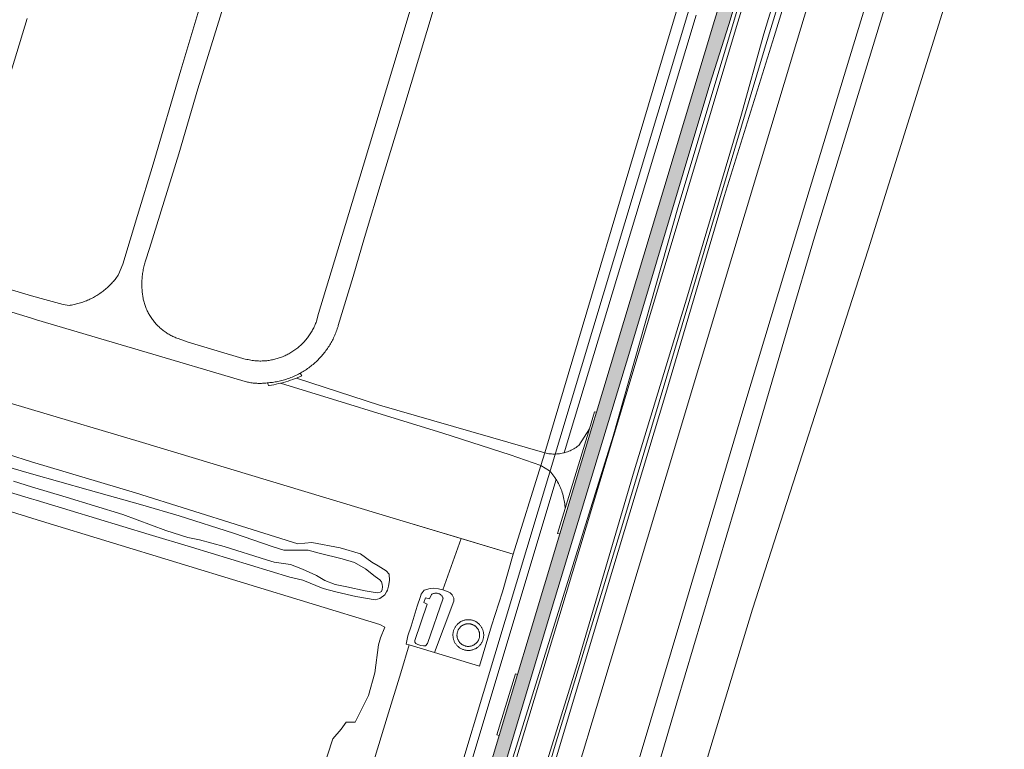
# Model space of a CAD drawing. Header units: metres. Extents: x 250001 to 257773, y 598992 to 609118.
# Tile 613 of 656: x 253996 to 254336, y 605946 to 606197. Entities that reach past the tile are written whole.
import ezdxf
from ezdxf.lldxf.tags import DXFTag

# ---------------------------------------------------------------- set-up
doc = ezdxf.new("R2010")
doc.units = ezdxf.units.M
for name, color, linetype, lineweight in [('B-WE-GR-GRAS-GV', 252, 'Continuous', 13), ('B-WE-GR-GROENVOORZIENING-GV', 252, 'Continuous', 18), ('B-WE-GW-TALUD_KRUIN-G', 252, 'Continuous', 18), ('B-WE-IE-TERREINAFSCHEIDING_KUNSTMATIG_HEKWERK-G', 252, 'IE-TERREINAFSCHEIDING-KUNSTMATIG', 18), ('B-WE-KG-GRENS_PERCEEL-G', 150, 'KG-PERCEEL', 18), ('B-WE-OG-BEBOUWING_WINDTURBINE-GV', 1, 'Continuous', 18), ('B-WE-OG-TERREIN_ERF-GV', 7, 'Continuous', 18), ('B-WE-OG-TERREIN_ONBEGROEID-GV', 252, 'Continuous', 18), ('B-WE-OG-WATER-GV', 252, 'Continuous', 18), ('B-WE-OG-WATER_SLOOT-GV', 252, 'Continuous', 18), ('B-WE-VH-ONVERHARD-GV', 252, 'Continuous', 18), ('B-WE-VH-VERHARDING_GESLOTEN-GV', 252, 'Continuous', 18), ('B-WE-VH-VERHARDING_OPEN-GV', 252, 'Continuous', 18), ('N-WE-VH-VERHARDING_ASFALT-A', 252, 'Continuous', 18), ('X-XX-AL-REFERENTIE-G', 7, 'Continuous', 18)]:
    doc.layers.add(name, color=color, linetype=linetype, lineweight=lineweight)
doc.styles.get("Standard").update_dxf_attribs({"font": 'NLCS-ISO.ttf'})
doc.linetypes.add('IE-TERREINAFSCHEIDING-KUNSTMATIG', pattern='A,4,[82,NLCS.shx,S=0.75,R=90,X=0,Y=0],4,-2', length=10)
tags = doc.linetypes.add('KG-PERCEEL', pattern='A,5.5,-2,["P",Standard,S=1.8,R=0,X=-0.5,Y=-0.9],-2,5.5,-2,[5,NLCS.SHX,S=0.75,R=0,X=0,Y=0],-2', length=19).pattern_tags.tags
tags[6] = DXFTag(74, 10)

# ---------------------------------------------------------------- blocks, each defined once
blk = doc.blocks.new('BS2021-132-Xref-KAD-20210617')
at = {"layer": 'B-WE-KG-GRENS_PERCEEL-G', "flags": 128}
for points in [[(253870.32, 605016.65), (254257.278, 606302.466)], [(254201.74, 605839.29), (254248.68, 605993.99), (254288.52, 606117.98), (254335.52, 606267.94)]]:
    blk.add_lwpolyline(points, dxfattribs=at)
blk = doc.blocks.new('BS2021-132-Xref-BGT-GRIJS-20210617-aangepast')
at = {"layer": 'B-WE-GR-GRAS-GV', "flags": 128}
for points in [[(254276.48, 606257.92), (254256.14, 606191.52), (254238.93, 606136.31), (254218.73, 606068.44), (254198.24, 606000.48), (254169.76, 605905.43), (254151.43, 605842.52), (254125.42, 605755.94), (254096.56, 605661.17)], [(254111.44, 605682.63), (254132.36, 605752.26), (254154.56, 605826.69), (254177.74, 605903.35), (254196.29, 605964.95), (254218.84, 606039.82), (254241.91, 606116.46), (254263.79, 606189.47), (254284.91, 606259.22)], [(254251.905, 606298.564), (254219.185, 606189.631), (254176.97, 606047.862), (254177.429, 606047.762), (254177.892, 606047.677), (254178.357, 606047.608), (254178.825, 606047.555), (254179.293, 606047.518), (254179.763, 606047.497), (254180.234, 606047.492), (254180.704, 606047.503), (254181.173, 606047.53), (254181.642, 606047.572), (254182.109, 606047.631), (254182.573, 606047.706), (254183.034, 606047.796), (254183.493, 606047.902), (254183.744, 606047.969), (254187.291, 606059.756), (254211.76, 606140.882), (254229.199, 606198.968)], [(254229.199, 606198.968), (254211.76, 606140.882), (254187.291, 606059.756), (254183.744, 606047.969), (254183.947, 606048.023), (254184.397, 606048.16), (254184.842, 606048.312), (254185.282, 606048.479), (254185.716, 606048.661), (254186.143, 606048.858), (254186.563, 606049.069), (254186.976, 606049.294), (254187.381, 606049.533), (254187.778, 606049.786), (254188.166, 606050.052), (254188.544, 606050.331), (254188.763, 606050.502), (254192.403, 606056.239), (254194.192, 606062.105), (254194.834, 606061.908), (254218.08, 606138.98), (254235.52, 606197.07), (254256.9, 606266.95)], [(254080.27, 605617.04), (254127.88, 605774.74), (254166.84, 605906.19), (254188.24, 605975.27), (254207.88, 606041.68), (254226.23, 606102.07), (254244.58, 606164.02), (254252.62, 606192.47), (254273.06, 606259.71), (254293.76, 606327.17), (254295.394, 606332.658), (254294.914, 606332.816), (254285.731, 606335.843), (254277.56, 606308.53), (254252.9, 606226.9), (254243.09, 606195.03), (254222.36, 606125.48), (254200.706, 606053.568), (254179.64, 605983.78), (254156.97, 605908.76), (254132.59, 605828.36), (254106.7, 605741.19), (254079.97, 605651.68)], [(254094.752, 605659.967), (254123.422, 605754.047), (254144.952, 605825.387), (254180.538, 605947), (254203.63, 606022.353), (254252.826, 606187.216), (254292.316, 606316.298), (254293.107, 606318.82), (254296.982, 606332.134), (254295.394, 606332.658), (254293.76, 606327.17), (254273.06, 606259.71), (254252.62, 606192.47), (254244.58, 606164.02), (254226.23, 606102.07), (254207.88, 606041.68), (254188.24, 605975.27), (254166.84, 605906.19), (254127.88, 605774.74), (254080.27, 605617.04)], [(254096.56, 605661.17), (254125.42, 605755.94), (254151.43, 605842.52), (254169.76, 605905.43), (254198.24, 606000.48), (254218.73, 606068.44), (254238.93, 606136.31), (254256.14, 606191.52), (254276.48, 606257.92), (254294.685, 606318.236), (254293.107, 606318.82), (254292.316, 606316.298), (254252.826, 606187.216), (254203.63, 606022.353), (254180.538, 605947), (254144.952, 605825.387), (254123.422, 605754.047), (254094.752, 605659.967)], [(254147.439, 605927.134), (254165.29, 605986.652), (254180.948, 606038.679), (254180.821, 606038.885), (254180.506, 606039.367), (254180.178, 606039.84), (254179.837, 606040.304), (254179.483, 606040.758), (254179.117, 606041.202), (254178.738, 606041.635), (254178.639, 606041.745), (254175.683, 606043.542), (254166.121, 606012.946), (254162.372, 606000), (254158.668, 605988.235), (254154.465, 605974.324), (254139.017, 605979.055), (254130.202, 605981.647), (254127.403, 605972.052), (254122.666, 605956.717), (254118.484, 605943.152)], [(254149.41, 605910.73), (254161.303, 605950.385), (254160.436, 605950.635), (254166.848, 605971.674), (254167.634, 605971.492), (254171.61, 605984.75), (254182.214, 606019.985), (254181.385, 606020.123), (254184.012, 606028.733), (254183.992, 606029.137), (254183.947, 606029.71), (254183.886, 606030.283), (254183.809, 606030.853), (254183.716, 606031.421), (254183.608, 606031.986), (254183.484, 606032.548), (254183.345, 606033.107), (254183.19, 606033.661), (254183.019, 606034.21), (254182.834, 606034.755), (254182.633, 606035.295), (254182.417, 606035.828), (254182.187, 606036.356), (254181.942, 606036.876), (254181.683, 606037.39), (254181.409, 606037.897), (254181.122, 606038.395), (254180.948, 606038.679), (254165.29, 605986.652), (254147.439, 605927.134)]]:
    blk.add_lwpolyline(points, dxfattribs=at)
for points in [[(254285.464, 606335.931), (254284.019, 606336.407), (254222.94, 606132.44), (254200.56, 606053.63), (254155.5, 605909.14), (254081.386, 605661.311), (254081.91, 605661.12), (254080.42, 605656.52), (254079.985, 605656.645), (254053.616, 605570.464), (254054.86, 605570.13), (254070.04, 605619.58), (254079.97, 605651.68), (254106.7, 605741.19), (254132.59, 605828.36), (254156.97, 605908.76), (254179.64, 605983.78), (254200.706, 606053.568), (254222.36, 606125.48), (254243.09, 606195.03), (254252.9, 606226.9), (254277.56, 606308.53), (254285.731, 606335.843)], [(254284.019, 606336.407), (254283.135, 606336.699), (254279.62, 606325.4), (254268.116, 606287.304), (254263.15, 606270.86), (254240.44, 606195.75), (254233.93, 606175.11), (254206.34, 606082.96), (254180.39, 605997.34), (254154.03, 605909.52), (254134.92, 605845.95), (254098.69, 605724.99), (254079.6, 605660.85), (254079.75, 605660.81), (254080.05, 605661.8), (254081.386, 605661.311), (254155.5, 605909.14), (254200.56, 606053.63), (254222.94, 606132.44)]]:
    blk.add_lwpolyline(points, close=True, dxfattribs=at)
at = {"layer": 'B-WE-GR-GROENVOORZIENING-GV', "flags": 128}
for points in [[(253998.449, 606197.831), (253983.67, 606149.403)], [(253988.686, 606105.457), (254000, 606102.141), (254004.587, 606100.797), (254010.901, 606099.079), (254012.892, 606098.784), (254013.332, 606098.849), (254013.771, 606098.921), (254014.208, 606099.002), (254014.644, 606099.09), (254015.079, 606099.187), (254015.511, 606099.291), (254015.942, 606099.402), (254016.37, 606099.522), (254016.796, 606099.649), (254017.22, 606099.784), (254017.642, 606099.926), (254018.06, 606100.076), (254018.476, 606100.234), (254018.889, 606100.399), (254019.3, 606100.571), (254019.707, 606100.751), (254020.11, 606100.938), (254020.51, 606101.132), (254020.907, 606101.333), (254021.3, 606101.542), (254021.689, 606101.757), (254022.074, 606101.98), (254022.455, 606102.209), (254022.832, 606102.445), (254023.205, 606102.688), (254023.573, 606102.938), (254023.937, 606103.194), (254024.296, 606103.457), (254024.65, 606103.725), (254024.999, 606104.001), (254025.343, 606104.283), (254025.683, 606104.57), (254026.017, 606104.864), (254026.345, 606105.164), (254026.668, 606105.47), (254026.986, 606105.781), (254027.298, 606106.098), (254027.604, 606106.421), (254027.905, 606106.749), (254028.199, 606107.082), (254028.487, 606107.421), (254028.769, 606107.765), (254029.045, 606108.114), (254029.315, 606108.467), (254029.578, 606108.826), (254029.835, 606109.189), (254029.984, 606109.406), (254031.414, 606113.046), (254036.524, 606129.828), (254041.904, 606147.57), (254051.439, 606179.924), (254058.71, 606204.089)], [(254067.538, 606206.634), (254057.346, 606173.545), (254050.739, 606151.081), (254040.667, 606118.437), (254039.303, 606114.212), (254039.19, 606113.856), (254039.058, 606113.416), (254038.933, 606112.973), (254038.817, 606112.529), (254038.708, 606112.083), (254038.606, 606111.635), (254038.513, 606111.185), (254038.428, 606110.734), (254038.35, 606110.281), (254038.28, 606109.827), (254038.219, 606109.372), (254038.165, 606108.916), (254038.119, 606108.459), (254038.081, 606108.001), (254038.051, 606107.543), (254038.029, 606107.084), (254038.015, 606106.625), (254038.009, 606106.166), (254038.011, 606105.706), (254038.021, 606105.247), (254038.039, 606104.788), (254038.065, 606104.33), (254038.099, 606103.871), (254038.141, 606103.414), (254038.153, 606103.271), (254038.192, 606102.887), (254038.239, 606102.503), (254038.294, 606102.12), (254038.356, 606101.738), (254038.427, 606101.358), (254038.505, 606100.979), (254038.591, 606100.602), (254038.685, 606100.227), (254038.787, 606099.854), (254038.896, 606099.483), (254039.014, 606099.114), (254039.138, 606098.748), (254039.27, 606098.385), (254039.41, 606098.024), (254039.557, 606097.666), (254039.712, 606097.312), (254039.873, 606096.961), (254040.042, 606096.613), (254040.219, 606096.269), (254040.402, 606095.928), (254040.592, 606095.591), (254040.789, 606095.258), (254040.993, 606094.93), (254041.204, 606094.606), (254041.422, 606094.286), (254041.646, 606093.971), (254041.876, 606093.66), (254042.113, 606093.354), (254042.356, 606093.054), (254042.605, 606092.758), (254042.861, 606092.467), (254043.122, 606092.182), (254043.389, 606091.903), (254043.662, 606091.628), (254043.94, 606091.36), (254044.224, 606091.098), (254044.514, 606090.841), (254044.808, 606090.59), (254045.108, 606090.346), (254045.413, 606090.108), (254045.722, 606089.876), (254046.037, 606089.651), (254046.356, 606089.432), (254046.679, 606089.22), (254047.006, 606089.014), (254047.338, 606088.816), (254047.674, 606088.624), (254048.014, 606088.439), (254048.358, 606088.262), (254048.705, 606088.091), (254049.055, 606087.928), (254049.409, 606087.772), (254049.766, 606087.623), (254050.126, 606087.482), (254050.489, 606087.348), (254053.97, 606086.122), (254072.827, 606080.495), (254073.233, 606080.389), (254073.703, 606080.273), (254074.176, 606080.166), (254074.65, 606080.066), (254075.126, 606079.973), (254075.604, 606079.889), (254076.082, 606079.813), (254076.562, 606079.745), (254077.043, 606079.684), (254077.446, 606079.651), (254077.85, 606079.627), (254078.255, 606079.61), (254078.66, 606079.601), (254079.064, 606079.601), (254079.469, 606079.608), (254079.874, 606079.623), (254080.278, 606079.646), (254080.681, 606079.678), (254081.084, 606079.717), (254081.486, 606079.764), (254081.887, 606079.819), (254082.287, 606079.883), (254082.686, 606079.953), (254083.083, 606080.032), (254083.478, 606080.119), (254083.872, 606080.213), (254084.263, 606080.315), (254084.653, 606080.425), (254085.04, 606080.543), (254085.425, 606080.668), (254085.808, 606080.801), (254086.187, 606080.941), (254086.564, 606081.089), (254086.938, 606081.244), (254087.308, 606081.407), (254087.676, 606081.577), (254088.04, 606081.754), (254088.4, 606081.938), (254088.757, 606082.13), (254089.11, 606082.328), (254089.459, 606082.533), (254089.803, 606082.745), (254090.144, 606082.964), (254090.48, 606083.19), (254090.812, 606083.422), (254091.138, 606083.661), (254091.461, 606083.906), (254091.778, 606084.157), (254092.09, 606084.415), (254092.397, 606084.679), (254092.699, 606084.949), (254092.995, 606085.224), (254093.286, 606085.506), (254093.571, 606085.793), (254093.851, 606086.086), (254094.124, 606086.384), (254094.392, 606086.688), (254094.654, 606086.997), (254094.909, 606087.31), (254095.159, 606087.63), (254095.401, 606087.953), (254095.638, 606088.282), (254095.868, 606088.615), (254096.091, 606088.953), (254096.308, 606089.295), (254096.517, 606089.641), (254096.72, 606089.991), (254096.916, 606090.345), (254097.105, 606090.703), (254097.287, 606091.065), (254097.462, 606091.43), (254097.629, 606091.799), (254097.789, 606092.17), (254097.942, 606092.545), (254098.087, 606092.923), (254098.22, 606093.291), (254098.961, 606095.969), (254103.345, 606110.352), (254114.39, 606146.841), (254124.578, 606180.801), (254131.96, 606205.375)], [(253933.732, 606045.963), (254003.436, 606024.368), (254120.156, 605988.696), (254121.796, 605987.739), (254120.293, 605984.049), (254119.609, 605981.726), (254118.379, 605972.022), (254116.192, 605964.231), (254113.049, 605957.944), (254111.546, 605954.937), (254108.539, 605954.937), (254106.762, 605952.614), (254103.892, 605949.197), (254098.288, 605931.976), (254087.764, 605898.354), (254073.277, 605849.288), (254058.379, 605799.676), (254034.735, 605720.541), (254030.71, 605705.33)], [(254118.484, 605943.152), (254122.666, 605956.717), (254127.403, 605972.052), (254130.202, 605981.647), (254129.195, 605981.943), (254129.802, 605984.777), (254130.95, 605988.14), (254132.929, 605994.997), (254134.151, 605998.402), (254134.413, 605999.131), (254135.35, 606000.568), (254137.513, 606001.112), (254138.616, 606001.207), (254140.353, 606001.045), (254141.792, 606000.687), (254148.21, 606018.334), (254125.822, 606025.069), (254037.122, 606051.79), (254000, 606062.894), (253909.372, 606089.935)], [(253909.372, 606089.935), (254000, 606062.894), (254037.122, 606051.79), (254125.822, 606025.069), (254148.21, 606018.334), (254166.121, 606012.946), (254175.683, 606043.542), (254165.052, 606047.262), (254141.835, 606054.683), (254085.881, 606071.958), (254085.206, 606071.793), (254084.381, 606071.607), (254083.553, 606071.437), (254082.722, 606071.283), (254081.889, 606071.145), (254081.7, 606071.115), (254081.384, 606072.063), (254081.237, 606072.052), (254081.232, 606072.051), (254080.834, 606072.004), (254080.435, 606071.964), (254080.035, 606071.932), (254079.634, 606071.908), (254079.233, 606071.892), (254078.832, 606071.885), (254078.431, 606071.885), (254078.03, 606071.893), (254077.629, 606071.909), (254077.229, 606071.933), (254076.829, 606071.965), (254076.429, 606072.005), (254076.031, 606072.053), (254075.634, 606072.109), (254075.238, 606072.173), (254074.843, 606072.245), (254074.45, 606072.325), (254074.058, 606072.412), (254073.669, 606072.507), (254073.281, 606072.61), (254072.896, 606072.721), (254072.512, 606072.839), (254072.131, 606072.965), (254071.753, 606073.099), (254039.881, 606082.563), (254001.624, 606093.851), (254000, 606094.345), (253961.377, 606106.103)], [(253991.97, 606047.33), (253999.999, 606044.8), (254035.777, 606034.155), (254072.405, 606022.645), (254091.854, 606016.486), (254096.684, 606017.017), (254106.465, 606015.188), (254113.4, 606013.03), (254117.35, 606010.17), (254119.5, 606008.97), (254122.32, 606007.26), (254123.36, 606006.11), (254123.47, 606003.91), (254123.05, 606001.861), (254122.79, 606000.59), (254122.43, 606000), (254121.78, 605998.95), (254120.16, 605997.67), (254118.48, 605997.15), (254111.8, 605998.35), (254105.38, 605999.89), (254104.96, 606000), (254100.56, 606001.16), (254093.55, 606004.03), (254089.01, 606005.04), (254055.11, 606015.33), (254040.5, 606019.79), (254013.31, 606028.02), (254001.53, 606031.6), (253999.999, 606032.06), (253984.18, 606036.75)]]:
    blk.add_lwpolyline(points, dxfattribs=at)
for points in [[(254166.121, 606012.946), (254148.21, 606018.334), (254141.792, 606000.687), (254143.401, 606000.13), (254144.345, 605999.618), (254145.077, 605998.895), (254145.652, 605997.735), (254145.621, 605996.746), (254139.017, 605979.055), (254154.465, 605974.324), (254158.668, 605988.235), (254162.372, 606000)], [(254150.397, 605990.335), (254150.637, 605990.34), (254150.877, 605990.334), (254151.117, 605990.317), (254151.356, 605990.29), (254151.593, 605990.251), (254151.828, 605990.202), (254152.06, 605990.142), (254152.29, 605990.072), (254152.516, 605989.992), (254152.738, 605989.901), (254152.957, 605989.8), (254153.17, 605989.69), (254153.378, 605989.57), (254153.58, 605989.441), (254153.777, 605989.303), (254153.967, 605989.156), (254154.15, 605989), (254154.326, 605988.837), (254154.494, 605988.665), (254154.654, 605988.487), (254154.806, 605988.301), (254154.95, 605988.108), (254155.084, 605987.909), (254155.21, 605987.705), (254155.326, 605987.495), (254155.433, 605987.279), (254155.53, 605987.06), (254155.605, 605986.865), (254155.664, 605986.696), (254155.733, 605986.473), (254155.792, 605986.241), (254155.842, 605986.006), (254155.88, 605985.769), (254155.908, 605985.53), (254155.925, 605985.291), (254155.931, 605985.05), (254155.927, 605984.81), (254155.911, 605984.571), (254155.885, 605984.332), (254155.848, 605984.095), (254155.8, 605983.859), (254155.742, 605983.626), (254155.673, 605983.396), (254155.594, 605983.17), (254155.504, 605982.947), (254155.405, 605982.728), (254155.296, 605982.514), (254155.177, 605982.306), (254155.049, 605982.102), (254154.912, 605981.905), (254154.766, 605981.715), (254154.611, 605981.531), (254154.449, 605981.354), (254154.279, 605981.185), (254154.101, 605981.023), (254153.916, 605980.87), (254153.724, 605980.725), (254153.526, 605980.59), (254153.322, 605980.463), (254153.113, 605980.346), (254152.898, 605980.238), (254152.679, 605980.14), (254152.455, 605980.052), (254152.228, 605979.974), (254151.997, 605979.907), (254151.764, 605979.85), (254151.529, 605979.804), (254151.291, 605979.768), (254151.052, 605979.744), (254150.813, 605979.73), (254150.572, 605979.727), (254150.332, 605979.734), (254150.093, 605979.753), (254149.855, 605979.782), (254149.618, 605979.823), (254149.383, 605979.874), (254149.151, 605979.935), (254148.922, 605980.007), (254148.696, 605980.089), (254148.475, 605980.181), (254148.257, 605980.284), (254148.045, 605980.396), (254147.838, 605980.517), (254147.636, 605980.648), (254147.441, 605980.787), (254147.252, 605980.936), (254147.07, 605981.092), (254146.896, 605981.257), (254146.729, 605981.43), (254146.569, 605981.61), (254146.419, 605981.797), (254146.277, 605981.99), (254146.143, 605982.19), (254146.019, 605982.396), (254145.905, 605982.607), (254145.8, 605982.823), (254145.705, 605983.043), (254145.62, 605983.268), (254145.545, 605983.496), (254145.489, 605983.697), (254145.463, 605983.799), (254145.415, 605984.022), (254145.374, 605984.259), (254145.345, 605984.497), (254145.326, 605984.736), (254145.318, 605984.977), (254145.321, 605985.217), (254145.334, 605985.456), (254145.359, 605985.695), (254145.394, 605985.933), (254145.44, 605986.168), (254145.497, 605986.402), (254145.564, 605986.632), (254145.642, 605986.86), (254145.729, 605987.083), (254145.827, 605987.302), (254145.935, 605987.517), (254146.052, 605987.727), (254146.179, 605987.931), (254146.314, 605988.129), (254146.459, 605988.321), (254146.612, 605988.506), (254146.773, 605988.684), (254146.942, 605988.854), (254147.119, 605989.017), (254147.302, 605989.172), (254147.493, 605989.318), (254147.69, 605989.455), (254147.893, 605989.583), (254148.102, 605989.702), (254148.316, 605989.812), (254148.534, 605989.911), (254148.757, 605990.001), (254148.984, 605990.08), (254149.214, 605990.149), (254149.446, 605990.208), (254149.682, 605990.256), (254149.919, 605990.293), (254150.158, 605990.319)]]:
    blk.add_lwpolyline(points, close=True, dxfattribs=at)
at = {"layer": 'B-WE-GW-TALUD_KRUIN-G', "flags": 128}
for points in [[(254276.48, 606257.92), (254256.14, 606191.52), (254238.93, 606136.31), (254218.73, 606068.44), (254198.24, 606000.48), (254169.76, 605905.43), (254151.43, 605842.52), (254125.42, 605755.94), (254096.56, 605661.17)], [(254065.49, 605566.91), (254080.27, 605617.04), (254127.88, 605774.74), (254166.84, 605906.19), (254188.24, 605975.27), (254207.88, 606041.68), (254226.23, 606102.07), (254244.58, 606164.02), (254252.62, 606192.47), (254273.06, 606259.71), (254293.76, 606327.17), (254295.394, 606332.658)]]:
    blk.add_lwpolyline(points, dxfattribs=at)
at = {"layer": 'B-WE-IE-TERREINAFSCHEIDING_KUNSTMATIG_HEKWERK-G', "flags": 128}
for points in [[(254266.053, 606345.437), (254251.905, 606298.564), (254219.185, 606189.631), (254176.97, 606047.862)], [(253836.477, 606112.07), (253909.372, 606089.935), (254000, 606062.894)], [(254000, 606062.894), (254037.122, 606051.79), (254125.822, 606025.069), (254166.121, 606012.946), (254175.683, 606043.542)], [(254175.683, 606043.542), (254166.121, 606012.946)], [(254166.121, 606012.946), (254162.372, 606000)], [(254162.372, 606000), (254158.668, 605988.235), (254154.465, 605974.324), (254139.017, 605979.055)], [(254130.202, 605981.647), (254127.403, 605972.052), (254122.666, 605956.717), (254118.484, 605943.152), (254118.374, 605940.668), (254118.347, 605940.331)]]:
    blk.add_lwpolyline(points, dxfattribs=at)
at = {"layer": 'B-WE-OG-BEBOUWING_WINDTURBINE-GV', "flags": 128}
blk.add_lwpolyline([(254150.811, 605988.935), (254150.634, 605988.94), (254150.457, 605988.936), (254150.281, 605988.925), (254150.105, 605988.905), (254149.931, 605988.878), (254149.757, 605988.842), (254149.586, 605988.799), (254149.417, 605988.748), (254149.25, 605988.69), (254149.086, 605988.624), (254148.925, 605988.551), (254148.767, 605988.47), (254148.614, 605988.383), (254148.464, 605988.288), (254148.319, 605988.187), (254148.179, 605988.08), (254148.044, 605987.966), (254147.914, 605987.846), (254147.789, 605987.721), (254147.671, 605987.59), (254147.558, 605987.453), (254147.452, 605987.312), (254147.352, 605987.166), (254147.259, 605987.016), (254147.172, 605986.862), (254147.093, 605986.704), (254147.021, 605986.542), (254146.957, 605986.378), (254146.9, 605986.21), (254146.85, 605986.041), (254146.808, 605985.869), (254146.775, 605985.695), (254146.749, 605985.521), (254146.73, 605985.345), (254146.72, 605985.168), (254146.718, 605984.991), (254146.724, 605984.815), (254146.738, 605984.639), (254146.76, 605984.463), (254146.79, 605984.289), (254146.827, 605984.116), (254146.838, 605984.072), (254146.885, 605983.902), (254146.94, 605983.734), (254147.003, 605983.568), (254147.073, 605983.406), (254147.15, 605983.247), (254147.234, 605983.092), (254147.326, 605982.94), (254147.424, 605982.793), (254147.528, 605982.651), (254147.639, 605982.513), (254147.756, 605982.381), (254147.879, 605982.254), (254148.008, 605982.132), (254148.142, 605982.017), (254148.281, 605981.908), (254148.425, 605981.805), (254148.573, 605981.709), (254148.725, 605981.619), (254148.882, 605981.537), (254149.042, 605981.462), (254149.205, 605981.394), (254149.371, 605981.333), (254149.54, 605981.28), (254149.711, 605981.235), (254149.883, 605981.198), (254150.058, 605981.168), (254150.233, 605981.146), (254150.409, 605981.133), (254150.586, 605981.127), (254150.763, 605981.129), (254150.939, 605981.139), (254151.115, 605981.157), (254151.29, 605981.184), (254151.464, 605981.218), (254151.635, 605981.26), (254151.805, 605981.309), (254151.972, 605981.366), (254152.137, 605981.431), (254152.298, 605981.503), (254152.456, 605981.582), (254152.61, 605981.669), (254152.76, 605981.762), (254152.906, 605981.862), (254153.047, 605981.969), (254153.183, 605982.081), (254153.314, 605982.2), (254153.44, 605982.325), (254153.56, 605982.455), (254153.673, 605982.59), (254153.78, 605982.731), (254153.881, 605982.876), (254153.976, 605983.025), (254154.063, 605983.179), (254154.144, 605983.337), (254154.217, 605983.497), (254154.282, 605983.661), (254154.341, 605983.828), (254154.391, 605983.998), (254154.434, 605984.169), (254154.47, 605984.342), (254154.497, 605984.517), (254154.516, 605984.693), (254154.528, 605984.869), (254154.531, 605985.046), (254154.527, 605985.223), (254154.514, 605985.399), (254154.494, 605985.574), (254154.465, 605985.749), (254154.429, 605985.922), (254154.385, 605986.093), (254154.333, 605986.262), (254154.299, 605986.36), (254154.235, 605986.525), (254154.164, 605986.687), (254154.086, 605986.845), (254154, 605987), (254153.908, 605987.15), (254153.808, 605987.297), (254153.703, 605987.439), (254153.591, 605987.575), (254153.473, 605987.707), (254153.349, 605987.833), (254153.22, 605987.953), (254153.085, 605988.068), (254152.945, 605988.176), (254152.8, 605988.278), (254152.651, 605988.373), (254152.498, 605988.461), (254152.341, 605988.542), (254152.181, 605988.617), (254152.017, 605988.683), (254151.85, 605988.742), (254151.681, 605988.794), (254151.51, 605988.838), (254151.337, 605988.874), (254151.163, 605988.902), (254150.987, 605988.923)], close=True, dxfattribs=at)
at = {"layer": 'B-WE-OG-TERREIN_ERF-GV', "flags": 128}
blk.add_lwpolyline([(254141.325, 606210.163), (254128.368, 606166.916), (254120.947, 606142.42), (254114.851, 606122.262), (254110.941, 606108.743), (254105.768, 606091.818), (254105.686, 606091.539), (254105.547, 606091.092), (254105.401, 606090.646), (254105.247, 606090.204), (254105.086, 606089.764), (254104.917, 606089.327), (254104.741, 606088.893), (254104.558, 606088.462), (254104.367, 606088.034), (254104.168, 606087.609), (254103.963, 606087.188), (254103.75, 606086.771), (254103.531, 606086.357), (254103.304, 606085.947), (254103.07, 606085.541), (254102.83, 606085.139), (254102.582, 606084.741), (254102.328, 606084.348), (254102.067, 606083.958), (254101.8, 606083.574), (254101.526, 606083.194), (254101.245, 606082.818), (254100.959, 606082.448), (254100.665, 606082.082), (254100.366, 606081.722), (254100.061, 606081.367), (254099.749, 606081.017), (254099.432, 606080.672), (254099.109, 606080.333), (254098.78, 606079.999), (254098.445, 606079.671), (254098.105, 606079.349), (254097.76, 606079.033), (254097.409, 606078.722), (254097.052, 606078.418), (254096.691, 606078.12), (254096.325, 606077.828), (254095.953, 606077.542), (254095.577, 606077.262), (254095.196, 606076.99), (254094.811, 606076.723), (254094.421, 606076.464), (254094.027, 606076.211), (254093.628, 606075.964), (254093.225, 606075.725), (254092.819, 606075.492), (254092.629, 606075.388), (254093.203, 606074.49), (254092.428, 606074.153), (254091.646, 606073.83), (254091.363, 606073.72), (254119.973, 606064.413), (254176.97, 606047.862), (254219.185, 606189.631), (254251.905, 606298.564)], dxfattribs=at)
at = {"layer": 'B-WE-OG-TERREIN_ONBEGROEID-GV', "flags": 128}
blk.add_lwpolyline([(254030.71, 605705.33), (254034.735, 605720.541), (254058.379, 605799.676), (254073.277, 605849.288), (254087.764, 605898.354), (254098.288, 605931.976), (254103.892, 605949.197), (254106.762, 605952.614), (254108.539, 605954.937), (254111.546, 605954.937), (254113.049, 605957.944), (254116.192, 605964.231), (254118.379, 605972.022), (254119.609, 605981.726), (254120.293, 605984.049), (254121.796, 605987.739), (254120.156, 605988.696), (254003.436, 606024.368), (253933.732, 606045.963)], dxfattribs=at)
at = {"layer": 'B-WE-OG-WATER-GV', "flags": 128}
for points in [[(254308.48, 606248.09), (254288.51, 606182.82), (254270.03, 606122.35), (254261.433, 606093.112), (254245.52, 606038.99), (254222.56, 605961.67), (254203.44, 605896.65), (254195.16, 605869), (254175.4, 605804.02), (254155.05, 605735.9), (254133.1, 605663.37)], [(253993.702, 606038.144), (254000, 606036.168), (254011.906, 606032.634), (254031.417, 606026.598), (254046.321, 606021.126), (254053.926, 606018.76), (254057.902, 606017.848), (254066.462, 606015.547), (254080.954, 606010.965), (254083.648, 606010.14), (254086.863, 606009.685), (254089.318, 606009.359), (254093.425, 606007.796), (254098.226, 606005.624), (254101.138, 606003.843), (254104.679, 606002.497), (254108.699, 606001.651), (254114.999, 606000.283), (254119.236, 605999.567), (254120.214, 605999.85), (254120.648, 606000.132), (254120.887, 606000.762), (254120.995, 606001.696), (254120.952, 606002.587), (254120.648, 606003.434), (254120.104, 606004.13), (254118.54, 606005.281), (254115.172, 606007.909), (254111.369, 606010.059), (254107.111, 606011.34), (254099.137, 606013.337), (254095.335, 606014.292), (254093.315, 606014.292), (254091.273, 606014.291), (254089.187, 606014.291), (254087.036, 606014.377), (254083.343, 606015.441), (254069.655, 606020.218), (254050.861, 606026.232), (254038.303, 606029.858), (254019.531, 606035.134), (254000, 606040.685), (253990.063, 606043.513)]]:
    blk.add_lwpolyline(points, dxfattribs=at)
blk.add_lwpolyline([(254139.651, 605999.494), (254139.446, 605999.502), (254139.241, 605999.495), (254139.037, 605999.471), (254138.835, 605999.432), (254138.637, 605999.377), (254138.444, 605999.307), (254138.258, 605999.222), (254138.078, 605999.123), (254137.906, 605999.01), (254137.228, 605997.602), (254135.905, 605997.91), (254135.226, 605996.284), (254136.44, 605995.672), (254132.205, 605983.182), (254132.162, 605982.611), (254132.496, 605982.11), (254133.163, 605981.777), (254134.262, 605981.482), (254135.194, 605981.325), (254135.896, 605981.384), (254136.514, 605982.088), (254141.918, 605997.759), (254141.866, 605997.891), (254141.779, 605998.077), (254141.678, 605998.256), (254141.563, 605998.426), (254141.435, 605998.587), (254141.295, 605998.737), (254141.144, 605998.876), (254140.983, 605999.002), (254140.812, 605999.116), (254140.633, 605999.216), (254140.446, 605999.302), (254140.253, 605999.373), (254140.056, 605999.429), (254139.855, 605999.469)], close=True, dxfattribs=at)
at = {"layer": 'B-WE-OG-WATER_SLOOT-GV', "flags": 128}
for points in [[(253984.18, 606036.75), (253999.999, 606032.06), (254001.53, 606031.6), (254013.31, 606028.02), (254040.5, 606019.79), (254055.11, 606015.33), (254089.01, 606005.04), (254093.55, 606004.03), (254100.56, 606001.16), (254104.96, 606000), (254105.38, 605999.89), (254111.8, 605998.35), (254118.48, 605997.15), (254120.16, 605997.67), (254121.78, 605998.95), (254122.43, 606000), (254122.79, 606000.59), (254123.05, 606001.861), (254123.47, 606003.91), (254123.36, 606006.11), (254122.32, 606007.26), (254119.5, 606008.97), (254117.35, 606010.17), (254113.4, 606013.03), (254106.465, 606015.188), (254096.684, 606017.017), (254091.854, 606016.486), (254072.405, 606022.645), (254035.777, 606034.155), (253999.999, 606044.8), (253991.97, 606047.33)], [(253990.063, 606043.513), (254000, 606040.685), (254019.531, 606035.134), (254038.303, 606029.858), (254050.861, 606026.232), (254069.655, 606020.218), (254083.343, 606015.441), (254087.036, 606014.377), (254089.187, 606014.291), (254091.273, 606014.291), (254093.315, 606014.292), (254095.335, 606014.292), (254099.137, 606013.337), (254107.111, 606011.34), (254111.369, 606010.059), (254115.172, 606007.909), (254118.54, 606005.281), (254120.104, 606004.13), (254120.648, 606003.434), (254120.952, 606002.587), (254120.995, 606001.696), (254120.887, 606000.762), (254120.648, 606000.132), (254120.214, 605999.85), (254119.236, 605999.567), (254114.999, 606000.283), (254108.699, 606001.651), (254104.679, 606002.497), (254101.138, 606003.843), (254098.226, 606005.624), (254093.425, 606007.796), (254089.318, 606009.359), (254086.863, 606009.685), (254083.648, 606010.14), (254080.954, 606010.965), (254066.462, 606015.547), (254057.902, 606017.848), (254053.926, 606018.76), (254046.321, 606021.126), (254031.417, 606026.598), (254011.906, 606032.634), (254000, 606036.168), (253993.702, 606038.144)]]:
    blk.add_lwpolyline(points, dxfattribs=at)
for points in [[(254140.353, 606001.045), (254138.616, 606001.207), (254137.513, 606001.112), (254135.35, 606000.568), (254134.413, 605999.131), (254134.151, 605998.402), (254132.929, 605994.997), (254130.95, 605988.14), (254129.802, 605984.777), (254129.195, 605981.943), (254130.202, 605981.647), (254139.017, 605979.055), (254145.621, 605996.746), (254145.652, 605997.735), (254145.077, 605998.895), (254144.345, 605999.618), (254143.401, 606000.13), (254141.792, 606000.687)], [(254139.241, 605999.495), (254139.446, 605999.502), (254139.651, 605999.494), (254139.855, 605999.469), (254140.056, 605999.429), (254140.253, 605999.373), (254140.446, 605999.302), (254140.633, 605999.216), (254140.812, 605999.116), (254140.983, 605999.002), (254141.144, 605998.876), (254141.295, 605998.737), (254141.435, 605998.587), (254141.563, 605998.426), (254141.678, 605998.256), (254141.779, 605998.077), (254141.866, 605997.891), (254141.918, 605997.759), (254136.514, 605982.088), (254135.896, 605981.384), (254135.194, 605981.325), (254134.262, 605981.482), (254133.163, 605981.777), (254132.496, 605982.11), (254132.162, 605982.611), (254132.205, 605983.182), (254136.44, 605995.672), (254135.226, 605996.284), (254135.905, 605997.91), (254137.228, 605997.602), (254137.906, 605999.01), (254138.078, 605999.123), (254138.258, 605999.222), (254138.444, 605999.307), (254138.637, 605999.377), (254138.835, 605999.432), (254139.037, 605999.471)]]:
    blk.add_lwpolyline(points, close=True, dxfattribs=at)
at = {"layer": 'B-WE-VH-ONVERHARD-GV', "flags": 128}
for points in [[(254119.973, 606064.413), (254091.363, 606073.72), (254090.859, 606073.523), (254090.066, 606073.23), (254089.268, 606072.952), (254088.465, 606072.69), (254087.657, 606072.442), (254086.844, 606072.21), (254086.027, 606071.994), (254085.881, 606071.958), (254141.835, 606054.683), (254165.052, 606047.262), (254175.683, 606043.542), (254176.97, 606047.862)], [(254184.012, 606028.733), (254192.403, 606056.239), (254188.763, 606050.502), (254188.544, 606050.331), (254188.166, 606050.052), (254187.778, 606049.786), (254187.381, 606049.533), (254186.976, 606049.294), (254186.563, 606049.069), (254186.143, 606048.858), (254185.716, 606048.661), (254185.282, 606048.479), (254184.842, 606048.312), (254184.397, 606048.16), (254183.947, 606048.023), (254183.744, 606047.969), (254183.493, 606047.902), (254183.034, 606047.796), (254182.573, 606047.706), (254182.109, 606047.631), (254181.642, 606047.572), (254181.173, 606047.53), (254180.704, 606047.503), (254180.234, 606047.492), (254179.763, 606047.497), (254179.293, 606047.518), (254178.825, 606047.555), (254178.357, 606047.608), (254177.892, 606047.677), (254177.429, 606047.762), (254176.97, 606047.862), (254175.683, 606043.542), (254178.639, 606041.745), (254178.738, 606041.635), (254179.117, 606041.202), (254179.483, 606040.758), (254179.837, 606040.304), (254180.178, 606039.84), (254180.506, 606039.367), (254180.821, 606038.885), (254180.948, 606038.679), (254181.122, 606038.395), (254181.409, 606037.897), (254181.683, 606037.39), (254181.942, 606036.876), (254182.187, 606036.356), (254182.417, 606035.828), (254182.633, 606035.295), (254182.834, 606034.755), (254183.019, 606034.21), (254183.19, 606033.661), (254183.345, 606033.107), (254183.484, 606032.548), (254183.608, 606031.986), (254183.716, 606031.421), (254183.809, 606030.853), (254183.886, 606030.283), (254183.947, 606029.71), (254183.992, 606029.137)]]:
    blk.add_lwpolyline(points, close=True, dxfattribs=at)
at = {"layer": 'B-WE-VH-VERHARDING_GESLOTEN-GV', "flags": 128}
for points in [[(253961.377, 606106.103), (254000, 606094.345), (254001.624, 606093.851), (254039.881, 606082.563), (254071.753, 606073.099), (254072.131, 606072.965), (254072.512, 606072.839), (254072.896, 606072.721), (254073.281, 606072.61), (254073.669, 606072.507), (254074.058, 606072.412), (254074.45, 606072.325), (254074.843, 606072.245), (254075.238, 606072.173), (254075.634, 606072.109), (254076.031, 606072.053), (254076.429, 606072.005), (254076.829, 606071.965), (254077.229, 606071.933), (254077.629, 606071.909), (254078.03, 606071.893), (254078.431, 606071.885), (254078.832, 606071.885), (254079.233, 606071.892), (254079.634, 606071.908), (254080.035, 606071.932), (254080.435, 606071.964), (254080.834, 606072.004), (254081.232, 606072.051), (254081.237, 606072.052), (254081.384, 606072.063), (254081.704, 606072.087), (254082.171, 606072.131), (254082.636, 606072.182), (254083.101, 606072.241), (254083.565, 606072.308), (254084.027, 606072.383), (254084.488, 606072.466), (254084.948, 606072.556), (254085.406, 606072.655), (254085.863, 606072.761), (254086.317, 606072.875), (254086.769, 606072.997), (254087.22, 606073.127), (254087.668, 606073.264), (254088.113, 606073.409), (254088.556, 606073.561), (254088.996, 606073.721), (254089.434, 606073.889), (254089.869, 606074.064), (254090.3, 606074.246), (254090.729, 606074.436), (254091.154, 606074.633), (254091.575, 606074.837), (254091.993, 606075.048), (254092.408, 606075.267), (254092.629, 606075.388), (254092.819, 606075.492), (254093.225, 606075.725), (254093.628, 606075.964), (254094.027, 606076.211), (254094.421, 606076.464), (254094.811, 606076.723), (254095.196, 606076.99), (254095.577, 606077.262), (254095.953, 606077.542), (254096.325, 606077.828), (254096.691, 606078.12), (254097.052, 606078.418), (254097.409, 606078.722), (254097.76, 606079.033), (254098.105, 606079.349), (254098.445, 606079.671), (254098.78, 606079.999), (254099.109, 606080.333), (254099.432, 606080.672), (254099.749, 606081.017), (254100.061, 606081.367), (254100.366, 606081.722), (254100.665, 606082.082), (254100.959, 606082.448), (254101.245, 606082.818), (254101.526, 606083.194), (254101.8, 606083.574), (254102.067, 606083.958), (254102.328, 606084.348), (254102.582, 606084.741), (254102.83, 606085.139), (254103.07, 606085.541), (254103.304, 606085.947), (254103.531, 606086.357), (254103.75, 606086.771), (254103.963, 606087.188), (254104.168, 606087.609), (254104.367, 606088.034), (254104.558, 606088.462), (254104.741, 606088.893), (254104.917, 606089.327), (254105.086, 606089.764), (254105.247, 606090.204), (254105.401, 606090.646), (254105.547, 606091.092), (254105.686, 606091.539), (254105.768, 606091.818), (254110.941, 606108.743), (254114.851, 606122.262), (254120.947, 606142.42), (254128.368, 606166.916), (254141.325, 606210.163)], [(254079.6, 605660.85), (254098.69, 605724.99), (254134.92, 605845.95), (254154.03, 605909.52), (254180.39, 605997.34), (254206.34, 606082.96), (254233.93, 606175.11), (254240.44, 606195.75), (254263.15, 606270.86)], [(254256.9, 606266.95), (254235.52, 606197.07), (254218.08, 606138.98), (254194.834, 606061.908), (254193.61, 606057.85), (254182.214, 606019.985), (254171.61, 605984.75), (254167.634, 605971.492), (254161.303, 605950.385), (254149.41, 605910.73), (254107.84, 605772.27), (254084.78, 605696.05)], [(254058.71, 606204.089), (254051.439, 606179.924), (254041.904, 606147.57), (254036.524, 606129.828), (254031.414, 606113.046), (254029.984, 606109.406), (254029.835, 606109.189), (254029.578, 606108.826), (254029.315, 606108.467), (254029.045, 606108.114), (254028.769, 606107.765), (254028.487, 606107.421), (254028.199, 606107.082), (254027.905, 606106.749), (254027.604, 606106.421), (254027.298, 606106.098), (254026.986, 606105.781), (254026.668, 606105.47), (254026.345, 606105.164), (254026.017, 606104.864), (254025.683, 606104.57), (254025.343, 606104.283), (254024.999, 606104.001), (254024.65, 606103.725), (254024.296, 606103.457), (254023.937, 606103.194), (254023.573, 606102.938), (254023.205, 606102.688), (254022.832, 606102.445), (254022.455, 606102.209), (254022.074, 606101.98), (254021.689, 606101.757), (254021.3, 606101.542), (254020.907, 606101.333), (254020.51, 606101.132), (254020.11, 606100.938), (254019.707, 606100.751), (254019.3, 606100.571), (254018.889, 606100.399), (254018.476, 606100.234), (254018.06, 606100.076), (254017.642, 606099.926), (254017.22, 606099.784), (254016.796, 606099.649), (254016.37, 606099.522), (254015.942, 606099.402), (254015.511, 606099.291), (254015.079, 606099.187), (254014.644, 606099.09), (254014.208, 606099.002), (254013.771, 606098.921), (254013.332, 606098.849), (254012.892, 606098.784), (254010.901, 606099.079), (254004.587, 606100.797), (254000, 606102.141), (253988.686, 606105.457)], [(253983.67, 606149.403), (253998.449, 606197.831)], [(254131.96, 606205.375), (254124.578, 606180.801), (254114.39, 606146.841), (254103.345, 606110.352), (254098.961, 606095.969), (254098.22, 606093.291), (254098.087, 606092.923), (254097.942, 606092.545), (254097.789, 606092.17), (254097.629, 606091.799), (254097.462, 606091.43), (254097.287, 606091.065), (254097.105, 606090.703), (254096.916, 606090.345), (254096.72, 606089.991), (254096.517, 606089.641), (254096.308, 606089.295), (254096.091, 606088.953), (254095.868, 606088.615), (254095.638, 606088.282), (254095.401, 606087.953), (254095.159, 606087.63), (254094.909, 606087.31), (254094.654, 606086.997), (254094.392, 606086.688), (254094.124, 606086.384), (254093.851, 606086.086), (254093.571, 606085.793), (254093.286, 606085.506), (254092.995, 606085.224), (254092.699, 606084.949), (254092.397, 606084.679), (254092.09, 606084.415), (254091.778, 606084.157), (254091.461, 606083.906), (254091.138, 606083.661), (254090.812, 606083.422), (254090.48, 606083.19), (254090.144, 606082.964), (254089.803, 606082.745), (254089.459, 606082.533), (254089.11, 606082.328), (254088.757, 606082.13), (254088.4, 606081.938), (254088.04, 606081.754), (254087.676, 606081.577), (254087.308, 606081.407), (254086.938, 606081.244), (254086.564, 606081.089), (254086.187, 606080.941), (254085.808, 606080.801), (254085.425, 606080.668), (254085.04, 606080.543), (254084.653, 606080.425), (254084.263, 606080.315), (254083.872, 606080.213), (254083.478, 606080.119), (254083.083, 606080.032), (254082.686, 606079.953), (254082.287, 606079.883), (254081.887, 606079.819), (254081.486, 606079.764), (254081.084, 606079.717), (254080.681, 606079.678), (254080.278, 606079.646), (254079.874, 606079.623), (254079.469, 606079.608), (254079.064, 606079.601), (254078.66, 606079.601), (254078.255, 606079.61), (254077.85, 606079.627), (254077.446, 606079.651), (254077.043, 606079.684), (254076.562, 606079.745), (254076.082, 606079.813), (254075.604, 606079.889), (254075.126, 606079.973), (254074.65, 606080.066), (254074.176, 606080.166), (254073.703, 606080.273), (254073.233, 606080.389), (254072.827, 606080.495), (254053.97, 606086.122), (254050.489, 606087.348), (254050.126, 606087.482), (254049.766, 606087.623), (254049.409, 606087.772), (254049.055, 606087.928), (254048.705, 606088.091), (254048.358, 606088.262), (254048.014, 606088.439), (254047.674, 606088.624), (254047.338, 606088.816), (254047.006, 606089.014), (254046.679, 606089.22), (254046.356, 606089.432), (254046.037, 606089.651), (254045.722, 606089.876), (254045.413, 606090.108), (254045.108, 606090.346), (254044.808, 606090.59), (254044.514, 606090.841), (254044.224, 606091.098), (254043.94, 606091.36), (254043.662, 606091.628), (254043.389, 606091.903), (254043.122, 606092.182), (254042.861, 606092.467), (254042.605, 606092.758), (254042.356, 606093.054), (254042.113, 606093.354), (254041.876, 606093.66), (254041.646, 606093.971), (254041.422, 606094.286), (254041.204, 606094.606), (254040.993, 606094.93), (254040.789, 606095.258), (254040.592, 606095.591), (254040.402, 606095.928), (254040.219, 606096.269), (254040.042, 606096.613), (254039.873, 606096.961), (254039.712, 606097.312), (254039.557, 606097.666), (254039.41, 606098.024), (254039.27, 606098.385), (254039.138, 606098.748), (254039.014, 606099.114), (254038.896, 606099.483), (254038.787, 606099.854), (254038.685, 606100.227), (254038.591, 606100.602), (254038.505, 606100.979), (254038.427, 606101.358), (254038.356, 606101.738), (254038.294, 606102.12), (254038.239, 606102.503), (254038.192, 606102.887), (254038.153, 606103.271), (254038.141, 606103.414), (254038.099, 606103.871), (254038.065, 606104.33), (254038.039, 606104.788), (254038.021, 606105.247), (254038.011, 606105.706), (254038.009, 606106.166), (254038.015, 606106.625), (254038.029, 606107.084), (254038.051, 606107.543), (254038.081, 606108.001), (254038.119, 606108.459), (254038.165, 606108.916), (254038.219, 606109.372), (254038.28, 606109.827), (254038.35, 606110.281), (254038.428, 606110.734), (254038.513, 606111.185), (254038.606, 606111.635), (254038.708, 606112.083), (254038.817, 606112.529), (254038.933, 606112.973), (254039.058, 606113.416), (254039.19, 606113.856), (254039.303, 606114.212), (254040.667, 606118.437), (254050.739, 606151.081), (254057.346, 606173.545), (254067.538, 606206.634)]]:
    blk.add_lwpolyline(points, dxfattribs=at)
at = {"layer": 'B-WE-VH-VERHARDING_OPEN-GV', "flags": 128}
for points in [[(254299.15, 606239.97), (254282.28, 606184.5), (254267.01, 606134.49), (254245.69, 606063.6), (254224.28, 605991.51), (254202.86, 605920.07), (254196.3, 605898.52), (254154.76, 605760.13), (254109.67, 605609.73)], [(254133.1, 605663.37), (254155.05, 605735.9), (254175.4, 605804.02), (254195.16, 605869), (254203.44, 605896.65), (254222.56, 605961.67), (254245.52, 606038.99), (254261.433, 606093.112), (254270.03, 606122.35), (254288.51, 606182.82), (254308.48, 606248.09)]]:
    blk.add_lwpolyline(points, dxfattribs=at)
for points in [[(254093.203, 606074.49), (254092.629, 606075.388), (254092.408, 606075.267), (254091.993, 606075.048), (254091.575, 606074.837), (254091.154, 606074.633), (254090.729, 606074.436), (254090.3, 606074.246), (254089.869, 606074.064), (254089.434, 606073.889), (254088.996, 606073.721), (254088.556, 606073.561), (254088.113, 606073.409), (254087.668, 606073.264), (254087.22, 606073.127), (254086.769, 606072.997), (254086.317, 606072.875), (254085.863, 606072.761), (254085.406, 606072.655), (254084.948, 606072.556), (254084.488, 606072.466), (254084.027, 606072.383), (254083.565, 606072.308), (254083.101, 606072.241), (254082.636, 606072.182), (254082.171, 606072.131), (254081.704, 606072.087), (254081.384, 606072.063), (254081.7, 606071.115), (254081.889, 606071.145), (254082.722, 606071.283), (254083.553, 606071.437), (254084.381, 606071.607), (254085.206, 606071.793), (254085.881, 606071.958), (254086.027, 606071.994), (254086.844, 606072.21), (254087.657, 606072.442), (254088.465, 606072.69), (254089.268, 606072.952), (254090.066, 606073.23), (254090.859, 606073.523), (254091.363, 606073.72), (254091.646, 606073.83), (254092.428, 606074.153)], [(254194.834, 606061.908), (254194.192, 606062.105), (254192.403, 606056.239), (254184.012, 606028.733), (254181.385, 606020.123), (254182.214, 606019.985), (254193.61, 606057.85)], [(254150.877, 605990.334), (254150.637, 605990.34), (254150.397, 605990.335), (254150.158, 605990.319), (254149.919, 605990.293), (254149.682, 605990.256), (254149.446, 605990.208), (254149.214, 605990.149), (254148.984, 605990.08), (254148.757, 605990.001), (254148.534, 605989.911), (254148.316, 605989.812), (254148.102, 605989.702), (254147.893, 605989.583), (254147.69, 605989.455), (254147.493, 605989.318), (254147.302, 605989.172), (254147.119, 605989.017), (254146.942, 605988.854), (254146.773, 605988.684), (254146.612, 605988.506), (254146.459, 605988.321), (254146.314, 605988.129), (254146.179, 605987.931), (254146.052, 605987.727), (254145.935, 605987.517), (254145.827, 605987.302), (254145.729, 605987.083), (254145.642, 605986.86), (254145.564, 605986.632), (254145.497, 605986.402), (254145.44, 605986.168), (254145.394, 605985.933), (254145.359, 605985.695), (254145.334, 605985.456), (254145.321, 605985.217), (254145.318, 605984.977), (254145.326, 605984.736), (254145.345, 605984.497), (254145.374, 605984.259), (254145.415, 605984.022), (254145.463, 605983.799), (254145.489, 605983.697), (254145.545, 605983.496), (254145.62, 605983.268), (254145.705, 605983.043), (254145.8, 605982.823), (254145.905, 605982.607), (254146.019, 605982.396), (254146.143, 605982.19), (254146.277, 605981.99), (254146.419, 605981.797), (254146.569, 605981.61), (254146.729, 605981.43), (254146.896, 605981.257), (254147.07, 605981.092), (254147.252, 605980.936), (254147.441, 605980.787), (254147.636, 605980.648), (254147.838, 605980.517), (254148.045, 605980.396), (254148.257, 605980.284), (254148.475, 605980.181), (254148.696, 605980.089), (254148.922, 605980.007), (254149.151, 605979.935), (254149.383, 605979.874), (254149.618, 605979.823), (254149.855, 605979.782), (254150.093, 605979.753), (254150.332, 605979.734), (254150.572, 605979.727), (254150.813, 605979.73), (254151.052, 605979.744), (254151.291, 605979.768), (254151.529, 605979.804), (254151.764, 605979.85), (254151.997, 605979.907), (254152.228, 605979.974), (254152.455, 605980.052), (254152.679, 605980.14), (254152.898, 605980.238), (254153.113, 605980.346), (254153.322, 605980.463), (254153.526, 605980.59), (254153.724, 605980.725), (254153.916, 605980.87), (254154.101, 605981.023), (254154.279, 605981.185), (254154.449, 605981.354), (254154.611, 605981.531), (254154.766, 605981.715), (254154.912, 605981.905), (254155.049, 605982.102), (254155.177, 605982.306), (254155.296, 605982.514), (254155.405, 605982.728), (254155.504, 605982.947), (254155.594, 605983.17), (254155.673, 605983.396), (254155.742, 605983.626), (254155.8, 605983.859), (254155.848, 605984.095), (254155.885, 605984.332), (254155.911, 605984.571), (254155.927, 605984.81), (254155.931, 605985.05), (254155.925, 605985.291), (254155.908, 605985.53), (254155.88, 605985.769), (254155.842, 605986.006), (254155.792, 605986.241), (254155.733, 605986.473), (254155.664, 605986.696), (254155.605, 605986.865), (254155.53, 605987.06), (254155.433, 605987.279), (254155.326, 605987.495), (254155.21, 605987.705), (254155.084, 605987.909), (254154.95, 605988.108), (254154.806, 605988.301), (254154.654, 605988.487), (254154.494, 605988.665), (254154.326, 605988.837), (254154.15, 605989), (254153.967, 605989.156), (254153.777, 605989.303), (254153.58, 605989.441), (254153.378, 605989.57), (254153.17, 605989.69), (254152.957, 605989.8), (254152.738, 605989.901), (254152.516, 605989.992), (254152.29, 605990.072), (254152.06, 605990.142), (254151.828, 605990.202), (254151.593, 605990.251), (254151.356, 605990.29), (254151.117, 605990.317)], [(254150.457, 605988.936), (254150.634, 605988.94), (254150.811, 605988.935), (254150.987, 605988.923), (254151.163, 605988.902), (254151.337, 605988.874), (254151.51, 605988.838), (254151.681, 605988.794), (254151.85, 605988.742), (254152.017, 605988.683), (254152.181, 605988.617), (254152.341, 605988.542), (254152.498, 605988.461), (254152.651, 605988.373), (254152.8, 605988.278), (254152.945, 605988.176), (254153.085, 605988.068), (254153.22, 605987.953), (254153.349, 605987.833), (254153.473, 605987.707), (254153.591, 605987.575), (254153.703, 605987.439), (254153.808, 605987.297), (254153.908, 605987.15), (254154, 605987), (254154.086, 605986.845), (254154.164, 605986.687), (254154.235, 605986.525), (254154.299, 605986.36), (254154.333, 605986.262), (254154.385, 605986.093), (254154.429, 605985.922), (254154.465, 605985.749), (254154.494, 605985.574), (254154.514, 605985.399), (254154.527, 605985.223), (254154.531, 605985.046), (254154.528, 605984.869), (254154.516, 605984.693), (254154.497, 605984.517), (254154.47, 605984.342), (254154.434, 605984.169), (254154.391, 605983.998), (254154.341, 605983.828), (254154.282, 605983.661), (254154.217, 605983.497), (254154.144, 605983.337), (254154.063, 605983.179), (254153.976, 605983.025), (254153.881, 605982.876), (254153.78, 605982.731), (254153.673, 605982.59), (254153.56, 605982.455), (254153.44, 605982.325), (254153.314, 605982.2), (254153.183, 605982.081), (254153.047, 605981.969), (254152.906, 605981.862), (254152.76, 605981.762), (254152.61, 605981.669), (254152.456, 605981.582), (254152.298, 605981.503), (254152.137, 605981.431), (254151.972, 605981.366), (254151.805, 605981.309), (254151.635, 605981.26), (254151.464, 605981.218), (254151.29, 605981.184), (254151.115, 605981.157), (254150.939, 605981.139), (254150.763, 605981.129), (254150.586, 605981.127), (254150.409, 605981.133), (254150.233, 605981.146), (254150.058, 605981.168), (254149.883, 605981.198), (254149.711, 605981.235), (254149.54, 605981.28), (254149.371, 605981.333), (254149.205, 605981.394), (254149.042, 605981.462), (254148.882, 605981.537), (254148.725, 605981.619), (254148.573, 605981.709), (254148.425, 605981.805), (254148.281, 605981.908), (254148.142, 605982.017), (254148.008, 605982.132), (254147.879, 605982.254), (254147.756, 605982.381), (254147.639, 605982.513), (254147.528, 605982.651), (254147.424, 605982.793), (254147.326, 605982.94), (254147.234, 605983.092), (254147.15, 605983.247), (254147.073, 605983.406), (254147.003, 605983.568), (254146.94, 605983.734), (254146.885, 605983.902), (254146.838, 605984.072), (254146.827, 605984.116), (254146.79, 605984.289), (254146.76, 605984.463), (254146.738, 605984.639), (254146.724, 605984.815), (254146.718, 605984.991), (254146.72, 605985.168), (254146.73, 605985.345), (254146.749, 605985.521), (254146.775, 605985.695), (254146.808, 605985.869), (254146.85, 605986.041), (254146.9, 605986.21), (254146.957, 605986.378), (254147.021, 605986.542), (254147.093, 605986.704), (254147.172, 605986.862), (254147.259, 605987.016), (254147.352, 605987.166), (254147.452, 605987.312), (254147.558, 605987.453), (254147.671, 605987.59), (254147.789, 605987.721), (254147.914, 605987.846), (254148.044, 605987.966), (254148.179, 605988.08), (254148.319, 605988.187), (254148.464, 605988.288), (254148.614, 605988.383), (254148.767, 605988.47), (254148.925, 605988.551), (254149.086, 605988.624), (254149.25, 605988.69), (254149.417, 605988.748), (254149.586, 605988.799), (254149.757, 605988.842), (254149.931, 605988.878), (254150.105, 605988.905), (254150.281, 605988.925)], [(254167.634, 605971.492), (254166.848, 605971.674), (254160.436, 605950.635), (254161.303, 605950.385)]]:
    blk.add_lwpolyline(points, close=True, dxfattribs=at)
blk = doc.blocks.new('BS2021-132-Xref-toegangsweg gearceerd-aangepast')
at = {"layer": 'N-WE-VH-VERHARDING_ASFALT-A'}
h = blk.add_hatch(color=256, dxfattribs=at)
h.dxf.hatch_style = 1
h.paths.add_polyline_path([(254167.63, 605971.49), (254161.3, 605950.39), (254149.41, 605910.73), (254107.84, 605772.27), (254084.78, 605696.05), (254083.17, 605694.36), (254078.45, 605678.1), (254079, 605675.98), (254073.21, 605656.43), (254062.57, 605621.44), (254034.58, 605528.02), (254009.82, 605445.69), (253978.91, 605342.97), (253970.78, 605315.98), (253941.35, 605218.58), (253913.35, 605125.33), (253910.38, 605126.2), (253898.03, 605085.07), (253897.17, 605081.68), (253897.84, 605079.88), (253899.32, 605079.29), (253897.41, 605072.8), (253892.57, 605056.33), (253887.16, 605038.01), (253884.39, 605024.2), (253880.16, 605002.93), (253879.41, 604998.23), (253883.16, 604997.8), (253884.12, 605004.14), (253887.38, 605019.04), (253891.33, 605034.52), (253899.25, 605061.52), (253905.14, 605081.08), (253905.53, 605082.38), (253906.92, 605086.98), (253914.95, 605113.55), (253918, 605123.73), (253918.28, 605124.68), (253923.33, 605141.48), (253936.55, 605185.72), (253950.41, 605231.47), (253959.82, 605262.49), (253972.67, 605304.68), (253983.67, 605341.4), (253992.99, 605373.52), (254007.9, 605422.05), (254031.59, 605500.83), (254052.21, 605569.87), (254052.48, 605570.77), (254067.29, 605620.27), (254078.77, 605658.13), (254079.6, 605660.85), (254098.69, 605724.99), (254134.92, 605845.95), (254154.03, 605909.52), (254180.39, 605997.34), (254206.34, 606082.96), (254233.93, 606175.11), (254240.44, 606195.75), (254263.15, 606270.86), (254268.12, 606287.3), (254268.5, 606289.57), (254268.75, 606291.58), (254269.48, 606296.83), (254269.76, 606300.73), (254270.42, 606309.77), (254270.68, 606311.82), (254270.81, 606312.78), (254270.93, 606313.75), (254271.23, 606315.34), (254271.79, 606318.2), (254272.91, 606322.84), (254274.49, 606328.33), (254277.58, 606338.53), (254277.93, 606339.72), (254281, 606349.97), (254288.26, 606374.75), (254291.45, 606385.64), (254292.51, 606388.78), (254293.15, 606391.1), (254293.67, 606393.42), (254294.23, 606397.93), (254294.04, 606403.6), (254293.46, 606414.88), (254292.78, 606428.06), (254292.67, 606430.11), (254291.45, 606429.72), (254288.71, 606424.74), (254288.3, 606422.58), (254288.31, 606418.23), (254289.03, 606405.51), (254289.39, 606396.05), (254285.58, 606382.42), (254274.45, 606345.02), (254273.92, 606343.22), (254273.3, 606341.14), (254267.98, 606323.39), (254265.73, 606312.13), (254264.94, 606299.61), (254264.63, 606295.81), (254264.3, 606293.03), (254264.09, 606290.86), (254264.04, 606290.46), (254256.9, 606266.95), (254235.52, 606197.07), (254218.08, 606138.98), (254194.83, 606061.91), (254193.61, 606057.85), (254182.21, 606019.98), (254171.61, 605984.75)])
at = {"layer": 'B-WE-VH-VERHARDING_GESLOTEN-GV', "flags": 128}
for points in [[(254079.6, 605660.85), (254098.69, 605724.99), (254134.92, 605845.95), (254154.03, 605909.52), (254180.39, 605997.34), (254206.34, 606082.96), (254233.93, 606175.11), (254240.44, 606195.75), (254263.15, 606270.86)], [(254256.9, 606266.95), (254235.52, 606197.07), (254218.08, 606138.98), (254194.83, 606061.91), (254193.61, 606057.85), (254182.21, 606019.98), (254171.61, 605984.75), (254167.63, 605971.49), (254161.3, 605950.39), (254149.41, 605910.73), (254107.84, 605772.27), (254084.78, 605696.05)]]:
    blk.add_lwpolyline(points, dxfattribs=at)

msp = doc.modelspace()

# ---------------------------------------------------------------- block references
at = {"layer": 'X-XX-AL-REFERENTIE-G'}
for name in ['BS2021-132-Xref-BGT-GRIJS-20210617-aangepast', 'BS2021-132-Xref-KAD-20210617', 'BS2021-132-Xref-toegangsweg gearceerd-aangepast']:
    msp.add_blockref(name, (0, 0), dxfattribs=at)

doc.saveas('drawing.dxf')
